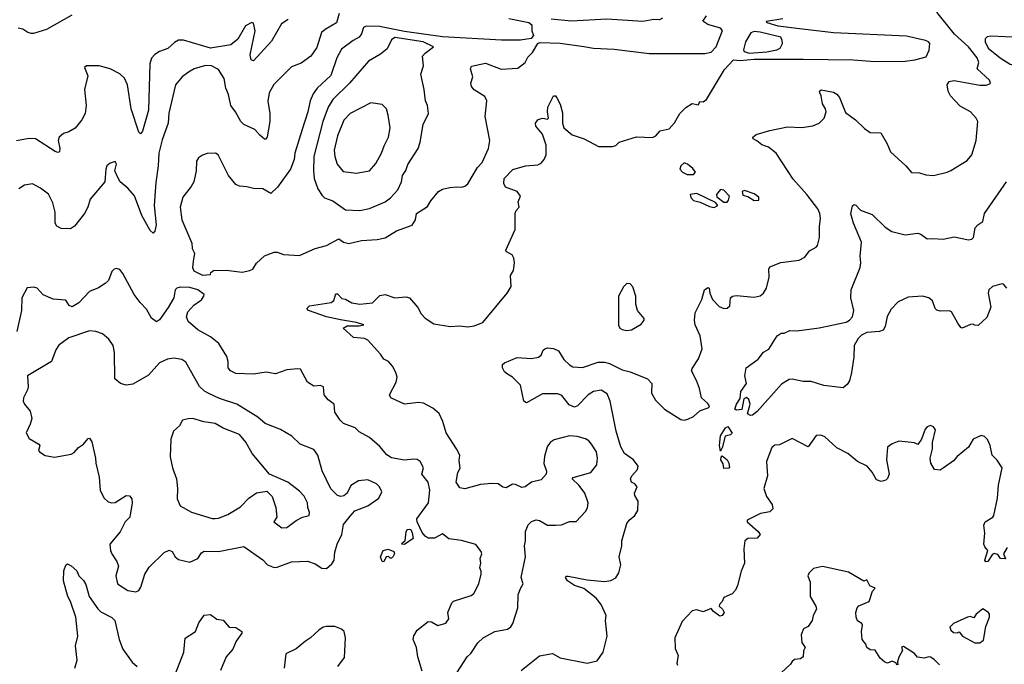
# Model space of a CAD drawing. Extents: x 1921360 to 2014538, y 768294 to 907744.
# Tile 267 of 412: x 1990455 to 1996650, y 829089 to 833145. Entities that reach past the tile are written whole.
import ezdxf

# ---------------------------------------------------------------- set-up
doc = ezdxf.new("R2010")
doc.units = 0

msp = doc.modelspace()

# ---------------------------------------------------------------- linework, layer by layer
at = {"layer": '0CON10XD'}
for points in [[(1990445, 833094.6), (1990475, 833088.5), (1990507.2, 833067.2), (1990525, 833059.5), (1990545, 833060.5), (1990625, 833085.4), (1990785.2, 833174.8)], [(1992465.4, 833184.6), (1992448.2, 833125), (1992376, 833084), (1992354.3, 833065), (1992325, 832971.2), (1992285.7, 832915), (1992225, 832871.9), (1992165, 832848), (1992053.6, 832736.4), (1992024.4, 832685), (1992016.9, 832633.1), (1992029.5, 832555), (1992028.5, 832505), (1992011.4, 832408.6), (1992005, 832393.3), (1991995, 832393.3), (1991965, 832417.5), (1991935, 832453.5), (1991865, 832485.6), (1991845.5, 832505), (1991812.9, 832565), (1991783.1, 832605), (1991768.1, 832675), (1991751.9, 832715), (1991742.5, 832775), (1991705, 832831.2), (1991662.5, 832855), (1991625, 832856.9), (1991553.3, 832835), (1991516.2, 832815), (1991476.2, 832785), (1991435.7, 832735), (1991393.8, 832556.2), (1991390, 832495), (1991351.8, 832388.2), (1991330.4, 832305), (1991326.2, 832225), (1991311.2, 832121.2), (1991301.8, 831975), (1991313.3, 831855), (1991305.7, 831814.3), (1991295, 831802.5), (1991275, 831818), (1991223.2, 831913.2), (1991176.4, 832036.4), (1991135, 832084.3), (1991088, 832125), (1991071.7, 832151.7), (1991053.3, 832195), (1991063.3, 832235), (1991055, 832252.5), (1991025, 832242.5), (1991003.3, 832225), (1990996.4, 832203.6), (1990990, 832125), (1990898.6, 832015), (1990884.5, 831965), (1990862.2, 831925), (1990800.5, 831845), (1990775, 831828.1), (1990715, 831830.7), (1990689.2, 831845), (1990679.2, 831865), (1990678.8, 831935), (1990662.8, 831992.8), (1990636.4, 832046.4), (1990585, 832085.8)], [(1991605, 831537.1), (1991655, 831542.5), (1991657.5, 831555), (1991675, 831566), (1991755, 831570), (1991855, 831556), (1991903.9, 831566.1), (1991922.5, 831575), (1991945, 831613.3), (1991995, 831658.8), (1992055, 831681.4), (1992075, 831681.4), (1992115, 831666.9), (1992215, 831660.9), (1992314.8, 831705.2), (1992385.6, 831725), (1992463.9, 831766.1), (1992492.5, 831745), (1992525, 831737.1), (1992605, 831756.5), (1992705, 831761.1), (1992755, 831772.9), (1992825, 831817.1), (1992925, 831852.5), (1992945.8, 831885), (1992952, 831925), (1993020.7, 831969.3), (1993040.8, 832005), (1993090, 832065), (1993115, 832078.1), (1993161.4, 832088.6), (1993205, 832094.2), (1993235, 832090.8), (1993255, 832096.7), (1993275, 832112.5), (1993336, 832215), (1993364.5, 832245.5), (1993404, 832335), (1993413.8, 832385), (1993382.9, 832535), (1993394.3, 832635), (1993380.9, 832660.9), (1993315, 832704.2), (1993298, 832725), (1993294.2, 832745), (1993305.6, 832785), (1993292, 832835), (1993297.3, 832852.7), (1993385, 832872.5), (1993484.5, 832834.5), (1993588.9, 832841.1), (1993634.3, 832875.7), (1993651.3, 832908.7), (1993680.7, 832939.3), (1993714.1, 832995.9), (1993728, 833002), (1993855, 832998.3), (1994005, 832976.7), (1994065, 832966.6), (1994195, 832960.3), (1994415, 832931.6), (1994765, 832932.2), (1994805, 832940.3), (1994836.2, 832973.8), (1994877.2, 833077.2), (1994865, 833091.2), (1994783.8, 833115), (1994752.5, 833135), (1994775, 833170)], [(1993609.2, 829050.8), (1993725, 829141.4), (1993806.3, 829156.3), (1993855, 829130), (1994025, 829095.4), (1994088.4, 829111.6), (1994126.2, 829165), (1994151.2, 829265), (1994140, 829365), (1994145.3, 829395), (1994113.4, 829465), (1994082.5, 829505), (1994004.2, 829565), (1993945, 829585.6), (1993900.8, 829615), (1993888, 829635), (1993895, 829643.8), (1993905, 829644), (1994025, 829620.5), (1994135, 829609.6), (1994175, 829616.2), (1994205, 829633.5), (1994223.9, 829665), (1994237.2, 829715), (1994227.5, 829765), (1994244, 829835), (1994242.9, 829865), (1994275.5, 829975), (1994290, 829995), (1994325.8, 830025), (1994344.4, 830055.6), (1994345.7, 830115), (1994325, 830150), (1994322.5, 830165), (1994340.8, 830205), (1994325, 830224.2), (1994303.8, 830235), (1994296.9, 830255), (1994305.6, 830275), (1994342.2, 830315), (1994345.6, 830335), (1994317.1, 830375), (1994260.9, 830415), (1994236.8, 830456.8), (1994206.7, 830555), (1994170, 830745), (1994150.5, 830790.5), (1994114, 830814), (1994064.4, 830805.6), (1994031.5, 830785), (1993965, 830715.6), (1993945, 830707.8), (1993911.4, 830721.4), (1993865, 830781.2), (1993841.7, 830791.7), (1993745, 830790), (1993643.6, 830733.6), (1993627.5, 830745), (1993605.8, 830845.8), (1993555, 830896), (1993525, 830914), (1993505, 830928.8), (1993492.5, 830955), (1993493.1, 830975), (1993505, 830986), (1993585, 831020), (1993675, 831012.9), (1993718.3, 831021.7), (1993735.6, 831034.4), (1993747.8, 831065), (1993758.1, 831075), (1993775, 831079.8), (1993813, 831077), (1993845, 831062.3), (1993877.6, 831007.6), (1993913.3, 830973.3), (1993935, 830961.2), (1993995, 830956.9), (1994095, 830990.7), (1994135, 830989.2), (1994165, 830981.6), (1994245, 830941.1), (1994295, 830928.4), (1994405, 830885.9), (1994432.5, 830855), (1994429.5, 830795), (1994455, 830750), (1994510.8, 830695), (1994615, 830628.6), (1994635, 830624.3), (1994659.4, 830630.6), (1994695, 830648.8), (1994735, 830683.8), (1994790, 830705), (1994793.8, 830715), (1994781.8, 830731.8), (1994743.8, 830765), (1994732, 830825), (1994714, 830875), (1994681.9, 830935), (1994685, 830950), (1994725, 831010), (1994749.4, 831075), (1994735.5, 831155), (1994705.7, 831225), (1994700, 831255), (1994705, 831300), (1994747.1, 831385), (1994764, 831445), (1994785, 831460), (1994792.5, 831455), (1994797.5, 831425), (1994814, 831385), (1994855, 831341.2), (1994885, 831328.8), (1994905, 831330), (1994922.5, 831345), (1994927.5, 831395), (1994940, 831405), (1994965, 831410), (1995075, 831398.2), (1995113.4, 831406.6), (1995135.3, 831424.7), (1995153.6, 831455), (1995169.4, 831525), (1995167.5, 831575), (1995175, 831590), (1995243.2, 831616.8), (1995359.1, 831630.9), (1995395, 831650), (1995425, 831690), (1995465, 831713.3), (1995473.3, 831725), (1995485.9, 831774.1), (1995486, 831845), (1995494, 831895), (1995489.2, 831925), (1995475.8, 831955), (1995408.1, 832045), (1995320.7, 832140.7), (1995215, 832305.8), (1995165, 832344), (1995125, 832356.7), (1995093.6, 832383.6), (1995070, 832395), (1995067.5, 832405), (1995088.3, 832421.7), (1995175, 832448), (1995285, 832470), (1995375, 832466.2), (1995445, 832476.7), (1995485, 832493.3), (1995515.7, 832525), (1995528.9, 832565), (1995525, 832583.3), (1995506, 832615), (1995498, 832665), (1995488.8, 832685), (1995487.5, 832695), (1995496.7, 832703.3), (1995575, 832688.8), (1995595, 832676.7), (1995612, 832655), (1995650.9, 832560.9), (1995713.3, 832515), (1995770.9, 832460.9), (1995805, 832436), (1995872.5, 832432.5), (1995913.6, 832363.6), (1995933.6, 832313.6), (1996030, 832225), (1996065, 832183.3), (1996115, 832181.2), (1996155, 832169.2), (1996205, 832163.8), (1996290, 832185), (1996313.6, 832196.4), (1996415, 832260), (1996446.1, 832293.9), (1996472.9, 832385), (1996483.3, 832505), (1996473.3, 832525), (1996436.2, 832565), (1996371.7, 832601.7), (1996312, 832665), (1996296, 832695), (1996290.8, 832735), (1996303, 832757), (1996335, 832762.7), (1996495, 832733.1), (1996535, 832733.3), (1996558.8, 832741.2), (1996563.3, 832746.7), (1996557.1, 832765), (1996478.9, 832835), (1996490, 832875), (1996479.4, 832905), (1996424.3, 832974.3), (1996335.6, 833055), (1996225, 833193.4)], [(1992143.3, 833146.7), (1992101.2, 833118.8), (1992039.9, 833010.1), (1991925, 832886.2), (1991911.7, 832891.7), (1991905.6, 832925), (1991937.5, 833075), (1991925, 833122.5), (1991915, 833128), (1991875, 833106.2), (1991826.6, 833023.4), (1991783.4, 832986.6), (1991655, 832966.5), (1991485, 833017.2), (1991455, 833016.4), (1991428.1, 833001.9), (1991386.1, 832963.9), (1991334.2, 832945), (1991305, 832926.7), (1991285, 832904), (1991273.1, 832866.9)], [(1993532.2, 833152.2), (1993657.4, 833127.4), (1993677, 833113), (1993677.5, 833075), (1993687.5, 833045), (1993673.6, 833026.4), (1993605, 833015.6), (1993486.4, 833016.4), (1993115, 833036.8), (1992875, 833071.6), (1992718, 833102), (1992635, 833104.6), (1992618.9, 833095), (1992604.6, 833055.4), (1992590, 833035), (1992552.9, 833015), (1992479.8, 832960.2), (1992450.9, 832905), (1992412.9, 832795), (1992325.6, 832715), (1992300.8, 832679.2), (1992282.1, 832635), (1992266.8, 832565), (1992231.8, 832455), (1992186.7, 832305), (1992181.5, 832265), (1992158.9, 832205), (1992077.9, 832092.1), (1992035, 832052), (1991985, 832080), (1991925, 832082.1), (1991885, 832093.8), (1991838, 832098), (1991815, 832107.5), (1991767.8, 832165), (1991704.1, 832294.1), (1991687.5, 832305), (1991635, 832302.5), (1991605, 832292.5), (1991580, 832275), (1991567.5, 832255), (1991565.6, 832194.4), (1991550.6, 832125), (1991534.6, 832095.4), (1991481.2, 832028.8), (1991465.5, 831965), (1991475.8, 831885), (1991539.1, 831739.1), (1991540, 831705), (1991554, 831675), (1991546.9, 831623.1), (1991542.5, 831585), (1991550, 831565), (1991605, 831537.1)], [(1993204.5, 829035), (1993270, 829135), (1993293.6, 829156.4), (1993337, 829223), (1993371.2, 829255), (1993445, 829296), (1993525, 829310), (1993545.7, 829325), (1993557.1, 829345), (1993590, 829445), (1993590.6, 829525), (1993605, 829566.7), (1993622.5, 829595), (1993610, 829635), (1993636.8, 829765), (1993630.8, 829835), (1993637.1, 829865), (1993636.4, 829923.6), (1993653.6, 829966.4), (1993675, 829988.1), (1993705, 829997.8), (1993725, 829993.1), (1993775, 829964.3), (1993825.8, 829964.2), (1993864.1, 829965.9), (1993915, 829987.1), (1993955, 829988.1), (1994015, 830050), (1994027.3, 830072.7), (1994032, 830105), (1994010.8, 830165), (1993975, 830214), (1993931.2, 830255), (1993936.7, 830265), (1994048, 830295), (1994085.8, 830345), (1994090.6, 830385), (1994083.1, 830425), (1994052.9, 830475), (1994035, 830495.8), (1994015, 830507.1), (1993963, 830523), (1993915, 830525.7), (1993817.7, 830502.3), (1993792.5, 830485), (1993772.7, 830457.3), (1993756.4, 830396.4), (1993752.7, 830352.7), (1993768.8, 830305), (1993766.7, 830285), (1993735, 830248.8), (1993675, 830234), (1993634.5, 830205.5), (1993615, 830200.6), (1993575, 830220), (1993555, 830222.2), (1993515, 830199.2), (1993495, 830204.2), (1993465, 830224), (1993425, 830226), (1993355, 830221.2), (1993255, 830193.3), (1993225, 830200), (1993201.4, 830235), (1993211.4, 830295), (1993226.6, 830323.4), (1993219.2, 830370.8), (1993223.8, 830405), (1993203.8, 830445), (1993137.1, 830545), (1993117.3, 830617.3), (1993095, 830667.5), (1993055, 830701.2), (1992995, 830732), (1992965, 830735.8), (1992875, 830725.8), (1992790, 830765), (1992782.5, 830785), (1992824.3, 830865), (1992830, 830895), (1992822, 830925), (1992800.8, 830965), (1992775, 830994.2), (1992745, 831008), (1992725, 831040.8), (1992645, 831128), (1992625, 831139.2), (1992555, 831146.2), (1992490, 831205), (1992515, 831218.9), (1992591.2, 831218.8), (1992620, 831225), (1992575, 831240), (1992473.9, 831256.1), (1992385, 831275.3), (1992271.2, 831315), (1992261.7, 831328.3), (1992277.5, 831345), (1992415, 831366), (1992431.4, 831378.6), (1992445, 831420), (1992455, 831420), (1992481.2, 831391.2), (1992505, 831386.2), (1992544.2, 831364.2), (1992595, 831355.8), (1992675, 831363.1), (1992721.3, 831408.7), (1992755, 831415.7), (1992815, 831394.2), (1992885, 831400.8), (1992906.7, 831395), (1992960, 831335), (1992980, 831295), (1993005, 831266), (1993060.8, 831230.8), (1993164.1, 831214.1), (1993225, 831219.3), (1993275, 831213.2), (1993315, 831218.5), (1993369.8, 831240.2), (1993521.4, 831425), (1993546.1, 831466.1), (1993543.8, 831535), (1993562.3, 831567.7), (1993567.5, 831615), (1993563.3, 831645), (1993553.3, 831665), (1993517.5, 831685), (1993513.3, 831695), (1993572.5, 831825), (1993572.7, 831927.3), (1993578.8, 831945), (1993596.7, 831965), (1993591.7, 831998.3), (1993606.7, 832035), (1993584.2, 832065), (1993511.2, 832091.2), (1993500.3, 832115), (1993503.8, 832145), (1993558.5, 832201.5), (1993637.5, 832225), (1993715, 832230.8), (1993735, 832242), (1993755, 832266.2), (1993766.9, 832295), (1993766.7, 832355), (1993743.3, 832425), (1993702.5, 832475), (1993700, 832495), (1993715, 832514), (1993729.1, 832520.9), (1993745.7, 832525.7), (1993775, 832520), (1993782.5, 832525), (1993775.6, 832565), (1993778.5, 832595), (1993814.2, 832665), (1993825, 832666), (1993835, 832653.8), (1993855, 832613.8), (1993869.3, 832559.3), (1993870, 832495), (1993878.1, 832465), (1993930.5, 832420.5), (1994006, 832395), (1994097.3, 832347.3), (1994185, 832346.7), (1994205, 832353.8), (1994226.1, 832373.9), (1994335, 832407.5), (1994436.4, 832403.6), (1994456.4, 832413.6), (1994483.9, 832446.1), (1994540.7, 832459.3), (1994573.6, 832496.4), (1994607.5, 832555), (1994645, 832593.3), (1994685, 832617.5), (1994725, 832610), (1994735, 832630), (1994755, 832627.5), (1994775, 832642.5), (1994889.1, 832830.9), (1994945, 832892.5), (1994988.5, 832888.5), (1995075, 832896.2), (1995385, 832896.7), (1995697.7, 832892.3), (1995835, 832881.5), (1996025.3, 832884.7), (1996087.4, 832892.6), (1996158.3, 832911.7), (1996177, 832953), (1996180, 832995), (1996173.3, 833005), (1996153.3, 833015), (1996035, 833041.2), (1995575, 833062.3), (1995345, 833090), (1995226.7, 833105), (1995157.5, 833125), (1995152.5, 833135), (1995256.4, 833153.6)], [(1994500, 833155), (1994480, 833145), (1994445, 833146.7), (1994375, 833134.8), (1994148.8, 833148.8), (1993926.6, 833136.6), (1993797.7, 833147.7)], [(1992595, 831944.2), (1992655, 831956.8), (1992755, 831998.9), (1992788.6, 832025), (1992834.4, 832075), (1992856.4, 832125), (1992862.9, 832165), (1992883.8, 832196.2), (1992896.1, 832233.9), (1992962.9, 832335), (1992975.5, 832375.5), (1992994.2, 832485), (1993028, 832555), (1993021.2, 832605), (1993007.5, 832635), (1993000, 832705), (1992978.3, 832801.7), (1992996, 832855), (1992990, 832915), (1993005.5, 832934.5), (1993058.8, 832975), (1992994, 833005), (1992815, 833032.5), (1992795, 833018), (1992767.8, 832962.2), (1992725, 832928.2), (1992648.9, 832885), (1992530.6, 832745), (1992425, 832643.6), (1992396.5, 832595), (1992361.4, 832505), (1992306.4, 832285), (1992302.5, 832195), (1992306.7, 832145), (1992329.8, 832079.8), (1992357.9, 832037.9), (1992373.6, 832023.6), (1992425, 832005.6), (1992505, 831948.9), (1992595, 831944.2)], [(1995045, 832935.2), (1995155, 832943.9), (1995217.5, 832955), (1995240, 832965), (1995253.3, 832995), (1995252.5, 833015), (1995243.3, 833035), (1995112.8, 833067.2), (1995075, 833069.8), (1995055, 833061.7), (1995021.5, 833005), (1995009.6, 832955), (1995012.5, 832945), (1995045, 832935.2)], [(1996955, 832844.7), (1997037.5, 832855), (1997066.7, 832865), (1997077.5, 832885), (1997082.5, 832935), (1997067.5, 832955), (1997046.7, 832965), (1996985, 832986.1), (1996896.9, 832996.9), (1996835, 833028.5), (1996565, 833042), (1996542.2, 833037.8), (1996528.9, 833025), (1996529.6, 833005), (1996548.3, 832965), (1996624.5, 832904.5), (1996685.9, 832865), (1996764.8, 832845.2), (1996955, 832844.7)], [(1991273.1, 832866.9), (1991265.3, 832575), (1991227, 832443), (1991215, 832427.5), (1991205, 832437.5), (1991156.5, 832585), (1991133.7, 832735), (1991115, 832776.5), (1991084.3, 832805), (1991023.8, 832835), (1990955, 832854.5), (1990875.8, 832854.2), (1990862.9, 832845), (1990882.8, 832792.8), (1990863.8, 832705), (1990872.7, 832605), (1990866.5, 832555), (1990845.3, 832514.7), (1990805, 832462.9), (1990765, 832440), (1990730.3, 832429.7), (1990704.3, 832405.7), (1990698, 832385), (1990708.6, 832335), (1990705.9, 832314.1), (1990695, 832308.8), (1990677.5, 832315), (1990555, 832395.7), (1990515, 832397.8), (1990435, 832383.1)], [(1992575, 832180), (1992595, 832183.3), (1992655, 832194.4), (1992695, 832240.8), (1992731.1, 832305), (1992747.6, 832352.4), (1992775.4, 832405), (1992785.5, 832465), (1992772.2, 832545), (1992761.9, 832585), (1992735, 832611.4), (1992665, 832622.5), (1992535, 832554.4), (1992495, 832512.9), (1992454, 832415), (1992433.5, 832325), (1992436.7, 832285), (1992452.9, 832235), (1992490.3, 832190.3), (1992575, 832180)], [(1994695, 832170), (1994706.7, 832185), (1994689.7, 832209.7), (1994656.7, 832235), (1994635, 832244), (1994615, 832226.2), (1994609.2, 832205), (1994624, 832185), (1994655, 832170), (1994695, 832170)], [(1990585, 832085.8), (1990535, 832111.4), (1990485, 832103.5), (1990448.7, 832081.3)], [(1996665, 831456.7), (1996645, 831480), (1996635, 831483.3), (1996575, 831466.2), (1996552.5, 831445), (1996548, 831425), (1996564.1, 831335.9), (1996539.5, 831270.5), (1996485, 831220), (1996463, 831223), (1996455, 831230), (1996437, 831227), (1996385, 831203.3), (1996375, 831207.5), (1996356.2, 831235), (1996317.7, 831307.7), (1996305, 831313.8), (1996245, 831311.2), (1996225, 831316.7), (1996215, 831327.5), (1996197.1, 831375), (1996175, 831395.6), (1996135, 831406.2), (1996045, 831398.4), (1995980.8, 831369.2), (1995936.8, 831323.2), (1995911.8, 831278.2), (1995900.7, 831215), (1995887.6, 831192.4), (1995865, 831183.1), (1995784.1, 831175.9), (1995751, 831159), (1995730.4, 831139.6), (1995705.8, 831095), (1995702, 831022), (1995688.8, 830925), (1995675, 830873.3), (1995661.2, 830848.8), (1995635, 830827.5), (1995515, 830842.2), (1995435, 830868.5), (1995385, 830867.8), (1995315, 830882.3), (1995295, 830880.9), (1995247.4, 830852.6), (1995095, 830680), (1995065, 830656.2), (1995052.5, 830655), (1995033.3, 830665), (1995050, 830725), (1995042.5, 830755), (1995027, 830767), (1995011.2, 830758.8), (1994998.1, 830691.9), (1994965, 830687.1), (1994954.4, 830695), (1994964.4, 830725), (1994988, 830762), (1994992.5, 830805), (1995026.7, 830855), (1995017.8, 830905), (1995024.7, 830955), (1995100.5, 831009.5), (1995135, 831052.2), (1995168.9, 831071.1), (1995220, 831155), (1995245, 831172.5), (1995265, 831172.5), (1995300.7, 831189.3), (1995345, 831188), (1995485, 831205.8), (1995655, 831241.2), (1995676.4, 831253.6), (1995693.5, 831275), (1995702.2, 831315), (1995684.4, 831395), (1995685.6, 831445), (1995742.2, 831585), (1995746.9, 831615), (1995742.4, 831657.6), (1995752, 831745), (1995700, 831865), (1995685, 831922.5), (1995695, 831973.3), (1995705, 831981.2), (1995715, 831978.8), (1995745, 831946.2), (1995818.7, 831918.7), (1995900.6, 831840.6), (1995942.4, 831812.4), (1996025, 831791.9), (1996105, 831801.2), (1996125, 831796), (1996165, 831767.1), (1996199.2, 831769.2), (1996265, 831764.2), (1996335, 831778.9), (1996425, 831759.4), (1996446.2, 831765), (1996455.6, 831775), (1996465.5, 831835), (1996483.6, 831855), (1996514.5, 831875), (1996525, 831925.6), (1996663.3, 832125)], [(1994825, 831963.8), (1994847.5, 831975), (1994832.5, 831995), (1994715, 832051.4), (1994672.5, 832045), (1994676.4, 832026.4), (1994695, 832006.7), (1994735.9, 831995.9), (1994795, 831968.8), (1994825, 831963.8)], [(1994885, 831996.7), (1994905, 831997.5), (1994915, 832010), (1994920, 832035), (1994885, 832072.5), (1994863.9, 832076.1), (1994838, 832045), (1994840.3, 832030.3), (1994885, 831996.7)], [(1995075, 832006.7), (1995105, 832010), (1995105, 832027.5), (1995075, 832050), (1995015, 832070), (1995000, 832065), (1995005, 832040), (1995035, 832032.5), (1995075, 832006.7)], [(1992986.6, 829046.6), (1992958.9, 829135), (1992950.5, 829195), (1992930, 829245), (1992935, 829268.8), (1992956.2, 829303.8), (1993025, 829358), (1993045, 829356.2), (1993085, 829333.8), (1993135, 829346.7), (1993154, 829375), (1993148.6, 829415), (1993173.3, 829475), (1993185, 829486), (1993295, 829522.5), (1993312, 829535), (1993343.5, 829595), (1993359.1, 829655), (1993359.2, 829675), (1993350.9, 829695), (1993356.7, 829725), (1993352.9, 829755), (1993362, 829785), (1993358.6, 829798.6), (1993325, 829842.5), (1993235, 829868.8), (1993155, 829879.2), (1993115, 829909.4), (1993065, 829881.9), (1993025, 829882.9), (1993005, 829894.4), (1992988, 829918), (1992955.2, 829985), (1992953.4, 830005), (1993026.7, 830105), (1993035.5, 830185), (1993024.6, 830235), (1992985.6, 830285), (1992995.7, 830325), (1992975, 830364), (1992955, 830377.1), (1992935, 830380), (1992875, 830374.2), (1992795, 830387.5), (1992765, 830407.5), (1992720, 830460), (1992656.6, 830516.6), (1992591.4, 830551.4), (1992565, 830577.5), (1992491.2, 830605), (1992470.8, 830625), (1992438, 830675), (1992432.5, 830725), (1992395, 830754), (1992370, 830785), (1992366, 830835), (1992345, 830844), (1992305, 830840), (1992265, 830863.3), (1992222.5, 830945), (1992205, 830948.8), (1992135, 830940.8), (1992065, 830916), (1992005, 830928.1), (1991925, 830915.4), (1991815, 830918.2), (1991781.2, 830935), (1991766, 830955), (1991766, 830995), (1991757.5, 831025), (1991707.5, 831107.5), (1991655, 831150), (1991575, 831192.5), (1991515.5, 831245), (1991504.5, 831275.5), (1991512.6, 831307.4), (1991550.9, 831349.1), (1991598.3, 831381.7), (1991613.8, 831405), (1991615.7, 831415.7), (1991575, 831445.3), (1991525, 831459.1), (1991465, 831462), (1991443.3, 831455), (1991433.8, 831445), (1991423.8, 831395), (1991390, 831335), (1991335, 831256.2), (1991315, 831243.8), (1991285, 831266.2), (1991253, 831323), (1991212.5, 831365), (1991175.6, 831415.6), (1991105, 831547.5), (1991085, 831572.5), (1991065, 831580), (1991050, 831575), (1991035, 831560), (1991013.3, 831505), (1990993.3, 831485), (1990951.3, 831458.7), (1990895, 831434.3), (1990826.7, 831363.3), (1990785, 831338.9), (1990766.4, 831346.4), (1990745, 831381.2), (1990665, 831385.8), (1990603.1, 831413.1), (1990565, 831456.7), (1990545, 831462.5), (1990501.7, 831458.3), (1990468.8, 831395), (1990466.9, 831315), (1990437.5, 831182.5)], [(1994275, 831189.2), (1994305, 831192.9), (1994365, 831229.2), (1994384.3, 831255), (1994384.4, 831265), (1994341.2, 831315), (1994331.3, 831355), (1994331.8, 831405), (1994311.8, 831465), (1994295, 831482.2), (1994275, 831485.4), (1994253.1, 831465), (1994222.5, 831405), (1994222.3, 831222.3), (1994230, 831205), (1994245.9, 831195.9), (1994275, 831189.2)], [(1991185, 829545.8), (1991205, 829554.2), (1991217.8, 829575), (1991243.2, 829656.8), (1991269.5, 829700.5), (1991365, 829792.5), (1991395, 829807.5), (1991415, 829798), (1991434.2, 829765), (1991455, 829747.5), (1991525, 829732.2), (1991575, 829754.4), (1991598.9, 829791.1), (1991615, 829801.1), (1991705, 829799.1), (1991865, 829830), (1991985, 829745.6), (1992015, 829715.6), (1992055, 829698.6), (1992075, 829699.2), (1992165, 829734.4), (1992265, 829737.5), (1992315, 829721.2), (1992355, 829693.3), (1992385, 829692.5), (1992419.5, 829720.5), (1992433.8, 829745), (1992437.5, 829795), (1992453.3, 829845), (1992482, 829905), (1992491.2, 829968.8), (1992535, 830020), (1992562.5, 830055), (1992645, 830085.6), (1992715.4, 830134.6), (1992732.5, 830175), (1992718.1, 830205), (1992700, 830225), (1992645, 830248.8), (1992586.2, 830243.8), (1992538.8, 830215), (1992515, 830166.7), (1992495, 830148.8), (1992475, 830144), (1992455, 830150), (1992412.6, 830192.6), (1992357.3, 830307.3), (1992330.9, 830405), (1992305, 830440.8), (1992220, 830475), (1992168, 830525), (1992095, 830565.6), (1991998.8, 830605), (1991953.8, 830645), (1991820.8, 830725), (1991712.4, 830762.4), (1991645, 830793.5), (1991617.3, 830807.3), (1991587.3, 830837.3), (1991499.8, 830989.8), (1991475, 831006.9), (1991425, 831014.3), (1991385, 831009.4), (1991333.8, 830986.2), (1991265, 830908.8), (1991167.8, 830852.2), (1991125, 830845.5), (1991089.2, 830855), (1991054.3, 830885), (1991050.9, 831050.9), (1991042.5, 831095), (1991015.4, 831135.4), (1990975, 831168.6), (1990935, 831183.1), (1990895, 831188.1), (1990765, 831142.9), (1990702, 831098), (1990682, 831068), (1990656.1, 830993.9), (1990504.2, 830905), (1990508.8, 830835), (1990504.5, 830815), (1990480, 830765), (1990477.1, 830745), (1990485.7, 830725), (1990521.4, 830681.4), (1990530.5, 830635), (1990521.1, 830598.9), (1990495.8, 830545), (1990515, 830510.6), (1990576.2, 830475), (1990581.2, 830465), (1990573.8, 830435), (1990578.8, 830425), (1990615, 830402), (1990675, 830392.5), (1990779.3, 830410.7), (1990797.7, 830422.3), (1990825, 830453.3), (1990856.4, 830473.6), (1990885, 830510), (1990895, 830512.5), (1990909.3, 830489.3), (1990933, 830387), (1990933.3, 830355), (1990955.8, 830265.8), (1990961.2, 830185), (1990985, 830136.7), (1991011.7, 830111.7), (1991035, 830104.2), (1991055, 830108), (1991125, 830150), (1991145, 830148), (1991160.6, 830130.6), (1991163.3, 830105), (1991147.8, 830015), (1991118.4, 829985), (1991086.8, 829923.2), (1991023.1, 829845), (1991025.8, 829805), (1991034.2, 829785), (1991066.2, 829735), (1991075.9, 829705.9), (1991060, 829645), (1991070.6, 829595), (1991135, 829552.9), (1991185, 829545.8)], [(1992105, 829947.3), (1992135, 829950.4), (1992195, 829994.3), (1992235, 830014), (1992276, 830025), (1992278.6, 830045), (1992267.1, 830075), (1992265.6, 830105.6), (1992245, 830145.8), (1992215, 830179.2), (1992142.5, 830235), (1992026.1, 830286.1), (1991918.1, 830415), (1991877.3, 830487.3), (1991837.8, 830535), (1991735, 830574.7), (1991685, 830604.5), (1991614.5, 830614.5), (1991545, 830635.6), (1991515.5, 830634.5), (1991478.8, 830625), (1991461.3, 830588.7), (1991423.6, 830556.4), (1991406.9, 830505), (1991401.4, 830395), (1991415.7, 830325), (1991441.4, 830255), (1991448.6, 830195), (1991445, 830130), (1991465.6, 830085.6), (1991535, 830047.1), (1991665, 830006.2), (1991685, 830006), (1991705, 830008), (1991765, 830031.9), (1991845, 830080), (1991895.8, 830135), (1991945, 830168), (1992009.3, 830179.3), (1992043.3, 830145), (1992065.8, 830075), (1992071.9, 830015), (1992054.4, 829985), (1992105, 829947.3)], [(1996666.9, 829823.1), (1996643.8, 829785), (1996657.5, 829752.5), (1996625, 829754.2), (1996609.1, 829779.1), (1996585, 829785.6), (1996572.7, 829777.3), (1996545, 829736.7), (1996533.8, 829733.8), (1996527.5, 829745), (1996546, 829804), (1996527, 829827), (1996520.8, 829845), (1996527.1, 829915), (1996520, 829965), (1996528.9, 829985), (1996577.3, 830015), (1996582.9, 830025), (1996606.8, 830135), (1996613.9, 830216.1), (1996636.2, 830325), (1996605, 830373.8), (1996573.8, 830405), (1996560, 830465), (1996544.1, 830504.1), (1996525, 830523.3), (1996505, 830528), (1996454.5, 830505.5), (1996425, 830456.2), (1996353.4, 830396.6), (1996330.3, 830369.7), (1996265, 830322), (1996245, 830311.2), (1996210, 830315), (1996186.7, 830355), (1996183.3, 830385), (1996198.6, 830445), (1996198, 830485), (1996215.7, 830565), (1996205, 830583.8), (1996185, 830591.2), (1996165, 830583.8), (1996152.4, 830567.6), (1996128.8, 830505), (1996105, 830472.5), (1996085, 830482.5), (1995985, 830492.5), (1995943, 830477), (1995913.8, 830456.2), (1995907.5, 830375), (1995924.2, 830285), (1995915, 830257.5), (1995905, 830246.7), (1995875, 830239.2), (1995845, 830250), (1995818.9, 830298.9), (1995786.2, 830336.2), (1995725, 830365.8), (1995665, 830416), (1995595, 830452), (1995520.7, 830519.3), (1995495, 830530), (1995465, 830528), (1995415, 830457.5), (1995315, 830509.2), (1995235, 830470), (1995205, 830467.5), (1995187.7, 830452.3), (1995154.4, 830365), (1995159.4, 830275), (1995135.8, 830195), (1995154.2, 830145), (1995190, 830095), (1995192.3, 830067.7), (1995175, 830048), (1995115, 830038), (1995032, 829995), (1995032.5, 829985), (1995100, 829925), (1995113.3, 829905), (1995095, 829883.3), (1995035, 829880), (1995016.2, 829865), (1995011.2, 829815), (1995014.4, 829725), (1994994.6, 829675.4), (1994971.1, 829585), (1994957.8, 829555), (1994938.2, 829531.8), (1994885, 829510), (1994874, 829485), (1994856.7, 829465), (1994856.2, 829455), (1994877.5, 829435), (1994886.2, 829415), (1994875, 829396), (1994858.8, 829391.2), (1994820.3, 829420.3), (1994805, 829440), (1994755, 829420), (1994715, 829431.8), (1994685.8, 829425), (1994622.6, 829357.4), (1994577.1, 829255), (1994578.9, 829188.9), (1994598.6, 829145), (1994589.2, 829095), (1994593, 829083)], [(1994865, 830430), (1994856.7, 830465), (1994865, 830527.5), (1994895, 830576.2), (1994910, 830585), (1994936.7, 830543.3), (1994926.7, 830533.3), (1994892.5, 830525), (1994875, 830450), (1994865, 830430)], [(1994885, 830320), (1994880.5, 830350.5), (1994866.7, 830375), (1994867.5, 830392.5), (1994875, 830400), (1994905.9, 830375.9), (1994916.7, 830355), (1994920, 830325), (1994915, 830322.5), (1994885, 830320)], [(1992875, 829843.3), (1992860, 829845), (1992862.5, 829855), (1992880, 829865), (1992887.5, 829922.5), (1992892.5, 829937.5), (1992905, 829940), (1992915, 829936.2), (1992925, 829916.7), (1992930, 829880), (1992875, 829843.3)], [(1992745, 829733.8), (1992735, 829736.7), (1992724.4, 829765), (1992741.4, 829805), (1992773.6, 829813.6), (1992808.3, 829798.3), (1992812.5, 829785), (1992805, 829767.5), (1992795, 829757.5), (1992785, 829757.5), (1992775, 829767.5), (1992760, 829765), (1992745, 829733.8)], [(1990802.9, 829065), (1990816.7, 829115), (1990805.3, 829204.7), (1990821.5, 829265), (1990809.2, 829385), (1990775.5, 829485), (1990758.9, 829515), (1990730.8, 829615), (1990733.4, 829676.6), (1990746.4, 829713.6), (1990755, 829720), (1990779.1, 829709.1), (1990815, 829676.2), (1990827.5, 829645), (1990856.5, 829616.5), (1990870.9, 829590.9), (1990892.9, 829515), (1990947.2, 829437.2), (1990965, 829419.2), (1991035, 829382.5), (1991054.5, 829364.5), (1991080.8, 829245), (1991105, 829183.3), (1991162.1, 829102.1), (1991193.8, 829075)], [(1995975, 829082.5), (1995967.5, 829097.5), (1995945, 829107.5), (1995915, 829095.7), (1995897, 829103), (1995868.3, 829128.3), (1995838, 829178), (1995805, 829180.8), (1995784.3, 829194.3), (1995777.5, 829215), (1995756.2, 829245), (1995750.8, 829295), (1995758.1, 829335), (1995753.8, 829345), (1995725, 829362), (1995717.5, 829385), (1995715.8, 829415), (1995724.2, 829445), (1995735, 829456.7), (1995799.2, 829485), (1995821.2, 829548.8), (1995837, 829567), (1995803.6, 829583.6), (1995785, 829620), (1995765, 829612.5), (1995669.4, 829669.4), (1995505, 829704.6), (1995449.1, 829690.9), (1995422, 829665), (1995414.2, 829645), (1995427.3, 829605), (1995428.6, 829515), (1995464.3, 829455), (1995468, 829435), (1995446.2, 829395), (1995440, 829365), (1995415, 829326.7), (1995387, 829313), (1995372.5, 829275), (1995376.2, 829225), (1995396, 829195), (1995387.1, 829172.9), (1995384.3, 829135), (1995367.8, 829122.2), (1995330, 829120), (1995314.5, 829105.5), (1995305, 829089.2), (1995246.7, 829035)], [(1991432.5, 829025), (1991487.5, 829165), (1991495.8, 829254.2), (1991561.2, 829295), (1991581.1, 829348.9), (1991615, 829397.5), (1991655, 829401.2), (1991695, 829373.8), (1991735, 829366.7), (1991773, 829323), (1991815, 829320), (1991852.5, 829295), (1991852.5, 829285), (1991818, 829235), (1991795.6, 829185), (1991753.5, 829135), (1991719.2, 829050.8)], [(1996464.1, 829224.1), (1996495, 829224.4), (1996519.5, 829240.5), (1996533.2, 829326.8), (1996556.2, 829386.2), (1996556.7, 829405), (1996550, 829415), (1996515, 829438), (1996472.5, 829405), (1996458.3, 829381.7), (1996435, 829388.8), (1996417.5, 829385), (1996330, 829345), (1996307, 829323), (1996313.9, 829303.9), (1996329.3, 829289.3), (1996353, 829287), (1996365, 829292.5), (1996385.7, 829265.7), (1996464.1, 829224.1)], [(1992457.1, 829075), (1992498.9, 829131.1), (1992505.5, 829255), (1992496.9, 829295), (1992479.4, 829309.4), (1992437.1, 829327.1), (1992385, 829326.7), (1992365, 829322.2), (1992336, 829304), (1992285, 829254.4), (1992252.5, 829235), (1992195, 829186.2), (1992130, 829155), (1992118.8, 829065)], [(1996242.5, 829085), (1996208.8, 829118.8), (1996185, 829133.8), (1996174.1, 829135.9), (1996145, 829126.7), (1996103, 829133), (1996085, 829156.7), (1996015, 829200), (1996003, 829197), (1996010, 829175), (1995986.1, 829133.9), (1995977.5, 829105), (1995980, 829085)]]:
    msp.add_lwpolyline(points, dxfattribs=at)

doc.saveas('drawing.dxf')
